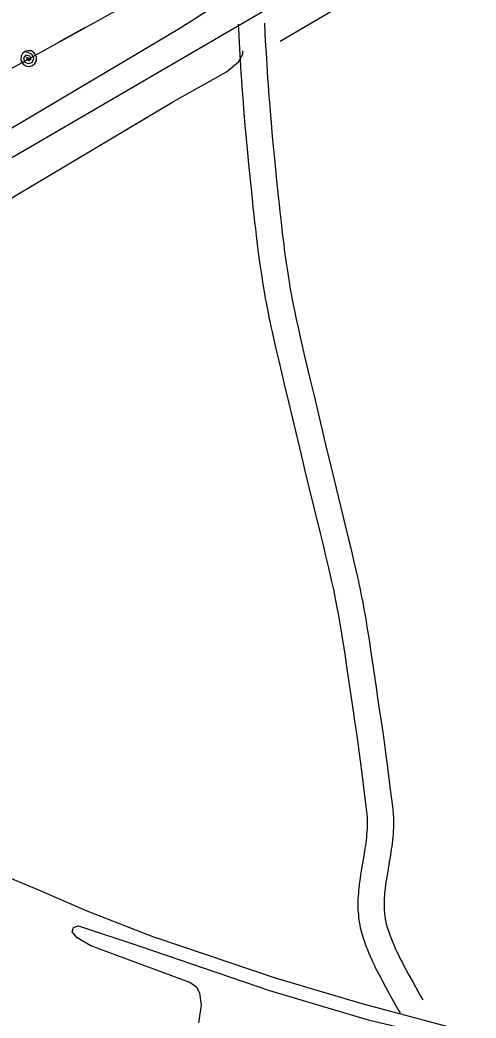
# Model space of a CAD drawing. Extents: x 3392644 to 3430565, y 576657 to 602123.
# Drawn here: x 3405431 to 3405953, y 597547 to 598689 of the extents above; entities that cross this region are included whole.
import ezdxf

# ---------------------------------------------------------------- set-up
doc = ezdxf.new("R2010")
doc.units = 0
for name, color, linetype in [('V-RAIL-TRAK', 7, 'Continuous'), ('V-ROAD-CNTR', 7, 'Continuous'), ('V-SITE-VEGE', 7, 'Continuous'), ('V-TOPO-SHOR', 7, 'Continuous'), ('V-UTIL-LINE', 7, 'Continuous')]:
    doc.layers.add(name, color=color, linetype=linetype)

msp = doc.modelspace()

# ---------------------------------------------------------------- linework, layer by layer
at = {"layer": 'V-RAIL-TRAK'}
for points in [[(3404613.9, 598243.5), (3404659.4, 598201.4), (3404685.9, 598176.2), (3404710.4, 598154.4), (3404739.3, 598128.6), (3404792.2, 598087.8), (3404914.5, 597995.2), (3404962.8, 597960.8), (3404995.6, 597938.3), (3405088.6, 597879.4), (3405174.6, 597829.5), (3405255.8, 597786), (3405327.8, 597749.5), (3405425, 597705.2), (3405452.3, 597693.9), (3405507.6, 597670), (3405585.9, 597639.1)], [(3405932.3, 597534), (3405822.5, 597563.3), (3405723.4, 597592.8), (3405585.9, 597639.1)]]:
    msp.add_lwpolyline(points, dxfattribs=at)
at = {"layer": 'V-ROAD-CNTR'}
for points in [[(3406286.5, 599035.9), (3400804.7, 595840.7), (3396739.4, 593474.1)], [(3405680.8, 598684.5), (3405681.4, 598672.5), (3405681.9, 598663.4), (3405682.6, 598649.9), (3405683.4, 598636.4), (3405683.9, 598628.2), (3405684.4, 598620.6), (3405684.9, 598613.4), (3405685.9, 598600), (3405686.9, 598588.3), (3405687.7, 598578.1), (3405688.5, 598569.1), (3405689.9, 598553.5), (3405691, 598541.7), (3405692.7, 598524.2), (3405694.5, 598506.6), (3405696.7, 598484.9), (3405697.7, 598475.3), (3405698.7, 598466.4), (3405699.6, 598458), (3405700.5, 598450.2), (3405701.3, 598442.8), (3405702.2, 598435.9), (3405703, 598429.4), (3405703.8, 598423.3), (3405704.5, 598417.6), (3405705.3, 598412.3), (3405706, 598407.3), (3405707.4, 598397.9), (3405708.6, 598389.7), (3405709.8, 598382.5), (3405710.9, 598376.2), (3405711.8, 598370.7), (3405712.7, 598365.9), (3405713.5, 598361.7), (3405714.9, 598354.4), (3405716, 598348.8), (3405716.9, 598344.7), (3405718.2, 598338.5), (3405719.6, 598332.4), (3405723.6, 598314.7), (3405727.2, 598299.3), (3405733.5, 598272.4), (3405738.3, 598252.2), (3405752.7, 598191.7), (3405757.1, 598173.5), (3405760.9, 598157.6), (3405774.4, 598102.1), (3405777.8, 598088.2), (3405780.3, 598077.8), (3405784, 598062.2), (3405787.6, 598046.6), (3405788.6, 598042), (3405789.6, 598037.6), (3405790.5, 598033.3), (3405791.4, 598029.1), (3405792.2, 598025), (3405793.7, 598017.1), (3405795.1, 598009.7), (3405796.4, 598002.7), (3405797.5, 597996.1), (3405798.5, 597989.9), (3405799.4, 597984.1), (3405801.1, 597973.2), (3405802.6, 597963.6), (3405805, 597946.8), (3405808.7, 597921.4), (3405810.6, 597908.7), (3405812.5, 597896), (3405813.6, 597889), (3405814.6, 597882.4), (3405816.4, 597870), (3405817.9, 597859.2), (3405819.2, 597849.7), (3405820.3, 597841.4), (3405822.2, 597826.9), (3405825, 597805), (3405827.7, 597783.2), (3405827.9, 597781.3), (3405828.1, 597779.4), (3405828.2, 597777.6), (3405828.3, 597775.8), (3405828.4, 597774), (3405828.4, 597772.2), (3405828.4, 597770.5), (3405828.4, 597768.7), (3405828.4, 597766.9)], [(3405710.8, 598685.9), (3405711.4, 598674), (3405711.8, 598665.1), (3405712.6, 598651.6), (3405713.4, 598638.2), (3405713.9, 598630.2), (3405714.4, 598622.6), (3405714.9, 598615.6), (3405715.8, 598602.3), (3405716.8, 598590.8), (3405717.6, 598580.6), (3405718.4, 598571.8), (3405719.8, 598556.2), (3405720.9, 598544.6), (3405722.6, 598527.1), (3405724.4, 598509.6), (3405726.6, 598487.9), (3405727.5, 598478.5), (3405728.5, 598469.7), (3405729.4, 598461.4), (3405730.3, 598453.6), (3405731.1, 598446.3), (3405732, 598439.5), (3405732.8, 598433.2), (3405733.5, 598427.2), (3405734.3, 598421.6), (3405735, 598416.4), (3405735.7, 598411.5), (3405737, 598402.4), (3405738.3, 598394.4), (3405739.4, 598387.4), (3405740.4, 598381.3), (3405741.4, 598376), (3405742.2, 598371.3), (3405743, 598367.3), (3405744.3, 598360.2), (3405745.4, 598354.9), (3405746.2, 598350.9), (3405747.5, 598344.9), (3405748.9, 598339), (3405752.9, 598321.4), (3405756.4, 598306.1), (3405762.7, 598279.2), (3405767.5, 598259.1), (3405781.9, 598198.7), (3405786.2, 598180.6), (3405790.1, 598164.7), (3405803.6, 598109.2), (3405807, 598095.2), (3405809.5, 598084.8), (3405813.2, 598069.1), (3405816.8, 598053.3), (3405817.9, 598048.6), (3405818.9, 598043.9), (3405819.9, 598039.4), (3405820.8, 598035.1), (3405821.6, 598030.8), (3405823.2, 598022.7), (3405824.6, 598015), (3405825.9, 598007.8), (3405827.1, 598001.1), (3405828.1, 597994.7), (3405829.1, 597988.8), (3405830.8, 597977.7), (3405832.2, 597968), (3405834.7, 597951.1), (3405838.4, 597925.8), (3405840.2, 597913.2), (3405842.2, 597900.6), (3405843.3, 597893.5), (3405844.3, 597886.8), (3405846.1, 597874.3), (3405847.6, 597863.3), (3405848.9, 597853.7), (3405850.1, 597845.3), (3405852, 597830.7), (3405854.7, 597808.7), (3405857.5, 597786.7), (3405857.7, 597784.3), (3405858, 597781.9), (3405858.1, 597779.5), (3405858.3, 597777.2), (3405858.4, 597774.9), (3405858.4, 597772.7), (3405858.4, 597770.5), (3405858.4, 597768.3), (3405858.4, 597766.3)], [(3405828.4, 597767.1), (3405828.3, 597765.3), (3405828.2, 597763.7), (3405828, 597760.3), (3405827.7, 597757), (3405827.4, 597753.8), (3405827.1, 597750.7), (3405826.7, 597747.6), (3405826.2, 597744.6), (3405825.8, 597741.7), (3405824.9, 597735.9), (3405824, 597730.5), (3405822.2, 597720.1), (3405821.5, 597715.4), (3405820.8, 597711.1), (3405820.1, 597706.9), (3405819.6, 597703), (3405819.1, 597699.3), (3405818.8, 597695.8), (3405818.4, 597692.6), (3405818.2, 597689.5), (3405818, 597686.5), (3405817.8, 597683.8), (3405817.7, 597681.2), (3405817.7, 597678.7), (3405817.7, 597676.4), (3405817.7, 597674.3), (3405817.8, 597672.2), (3405817.8, 597670.3), (3405817.9, 597668.5), (3405818.2, 597665.1), (3405818.5, 597662.2), (3405818.8, 597659.5), (3405819.1, 597657.2), (3405819.4, 597655.2), (3405819.8, 597653.4), (3405820.4, 597650.4), (3405820.9, 597648.1), (3405821.4, 597646.3), (3405822.1, 597643.7), (3405822.9, 597641.1), (3405823.8, 597638.4), (3405824.7, 597635.8), (3405825.5, 597633.2), (3405826.4, 597630.8), (3405827.3, 597628.5), (3405828.2, 597626.3), (3405829.9, 597622.1), (3405831.6, 597618.1), (3405833.2, 597614.5), (3405834.7, 597611.1), (3405836.2, 597608), (3405837.6, 597605.1), (3405839, 597602.3), (3405841.5, 597597.4), (3405843.8, 597593), (3405845.8, 597589.2), (3405849.3, 597582.7), (3405854.7, 597573.1), (3405860, 597563.4), (3405862.9, 597558.2), (3405864.4, 597555.5), (3405865.9, 597552.9)], [(3405858.4, 597766.1), (3405858.3, 597764.1), (3405858.2, 597762), (3405857.9, 597758.1), (3405857.6, 597754.3), (3405857.2, 597750.6), (3405856.8, 597747), (3405856.4, 597743.6), (3405855.9, 597740.3), (3405855.5, 597737.1), (3405854.5, 597731.1), (3405853.6, 597725.5), (3405851.8, 597715.1), (3405851.1, 597710.6), (3405850.4, 597706.5), (3405849.8, 597702.7), (3405849.3, 597699.1), (3405848.9, 597695.8), (3405848.6, 597692.7), (3405848.3, 597689.9), (3405848.1, 597687.2), (3405847.9, 597684.8), (3405847.8, 597682.5), (3405847.7, 597680.3), (3405847.7, 597678.4), (3405847.7, 597676.5), (3405847.7, 597674.8), (3405847.7, 597673.2), (3405847.8, 597671.7), (3405847.9, 597670.4), (3405848.1, 597667.7), (3405848.3, 597665.5), (3405848.5, 597663.5), (3405848.8, 597661.8), (3405849, 597660.3), (3405849.2, 597659.1), (3405849.7, 597656.8), (3405850.1, 597655.1), (3405850.4, 597653.9), (3405850.9, 597652), (3405851.5, 597650.1), (3405852.2, 597647.8), (3405853, 597645.6), (3405853.8, 597643.4), (3405854.5, 597641.3), (3405855.3, 597639.3), (3405856.1, 597637.4), (3405857.6, 597633.6), (3405859.1, 597630.1), (3405860.5, 597626.8), (3405861.9, 597623.8), (3405863.3, 597620.9), (3405864.6, 597618.3), (3405865.8, 597615.8), (3405868.2, 597611.1), (3405870.3, 597607), (3405872.2, 597603.4), (3405875.7, 597597.1), (3405880.9, 597587.6), (3405886.2, 597578), (3405889.1, 597572.9), (3405890.4, 597570.5), (3405891.9, 597568)]]:
    msp.add_lwpolyline(points, dxfattribs=at)
at = {"layer": 'V-SITE-VEGE'}
for points in [[(3405635.9, 597541.5), (3405638.7, 597561.7), (3405636.9, 597575.5), (3405633.6, 597582.1), (3405625.3, 597587.9), (3405512.2, 597629.9), (3405496.6, 597638.8), (3405491, 597645.8), (3405492.5, 597650.9)], [(3405492.5, 597650.9), (3405498, 597652.6), (3405568.2, 597629.2), (3405716.6, 597578.7), (3405829.5, 597545), (3406001, 597504.7), (3406100.3, 597488.1)]]:
    msp.add_lwpolyline(points, dxfattribs=at)
at = {"layer": 'V-TOPO-SHOR'}
for points in [[(3405728.7, 598665), (3405922, 598779), (3406090.9, 598878.4)], [(3404944.2, 598289.1), (3405118, 598389.1), (3405365, 598532.3), (3405612.1, 598679), (3405647.7, 598701.3), (3405668.6, 598709.6)], [(3404949.1, 598212.4), (3405115.9, 598309), (3405373.5, 598457.1), (3405606.6, 598596.1), (3405667.3, 598630.2), (3405681.3, 598641.3), (3405686.2, 598650.4), (3405686.2, 598653.9)]]:
    msp.add_lwpolyline(points, dxfattribs=at)
at = {"layer": 'V-UTIL-LINE'}
for points in [[(3402959.7, 600250.4), (3404204.9, 598822.1), (3404726.9, 598250.3), (3405207.5, 598516.1), (3406263.4, 599099.6), (3406784.2, 599391.3), (3407290.1, 599621), (3407808.9, 599797), (3408347.9, 599908.1), (3408625.7, 599825.5), (3409274.7, 599892), (3409932, 599953.2), (3410526.5, 600014.5), (3411179, 600074.5), (3411843.5, 600129.7), (3412525.8, 600199.3), (3413442.4, 600288.5)], [(3405475.4, 598664.1), (3405505.2, 598680.6)], [(3405441.3, 598645.3), (3405438.7, 598646.6), (3405439, 598644.3), (3405441.5, 598643.1), (3405443.9, 598644.8), (3405442.4, 598647.8), (3405437.9, 598649.2), (3405435.4, 598645.8), (3405436.5, 598641.1), (3405440.9, 598639.6), (3405445.2, 598640.9), (3405446.9, 598645.3), (3405444.6, 598650.3), (3405436.9, 598653.2), (3405434.2, 598650.9), (3405432.6, 598647.8), (3405432.3, 598644.3), (3405433.4, 598640.9), (3405435.7, 598638.2), (3405438.8, 598636.6), (3405442.3, 598636.3), (3405445.6, 598637.4), (3405448.3, 598639.7), (3405449.9, 598642.8), (3405450.2, 598646.3), (3405449.1, 598649.6), (3405446.9, 598652.3), (3405443.8, 598653.9), (3405440.3, 598654.2), (3405436.9, 598653.2)]]:
    msp.add_lwpolyline(points, dxfattribs=at)

doc.saveas('drawing.dxf')
